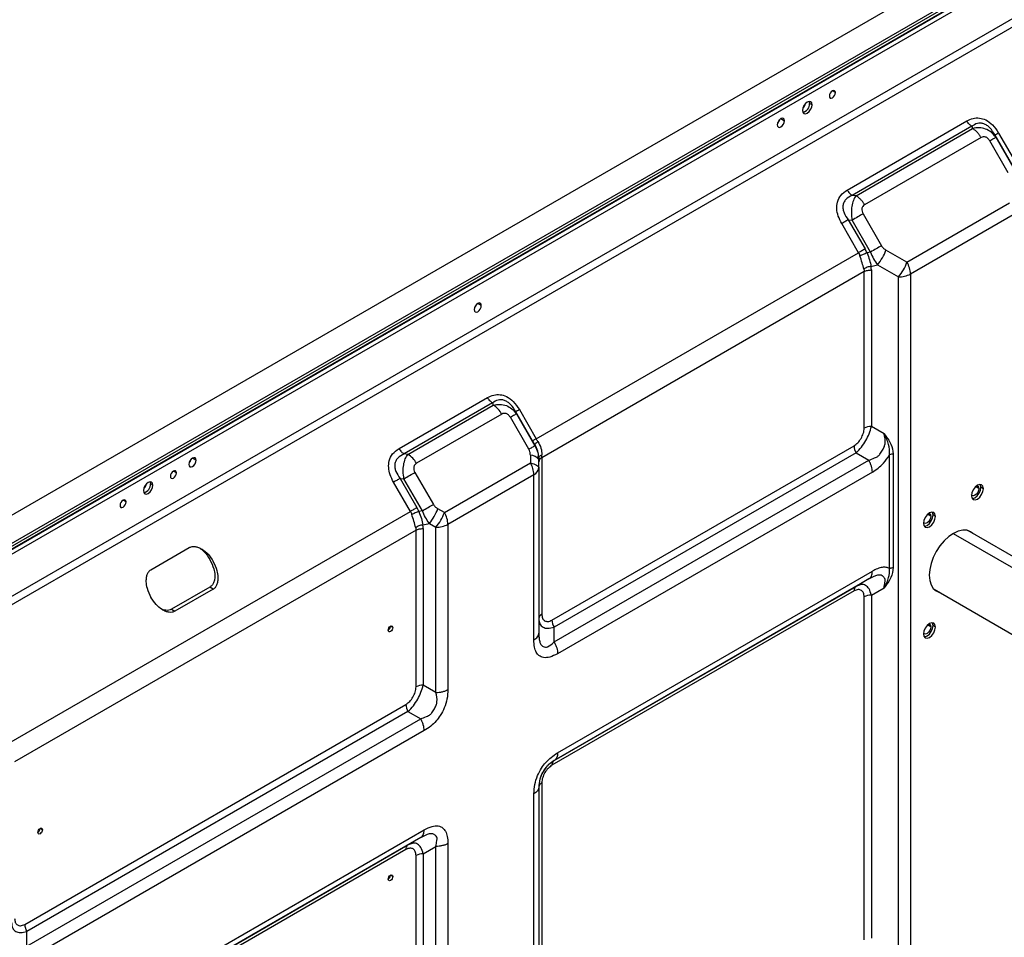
# Model space of a CAD drawing. Header units: millimetres. Extents: x 0 to 1118, y 0 to 864.
# Tile 267 of 309: x 947 to 983, y 731 to 765. Entities that reach past the tile are written whole.
import ezdxf

# ---------------------------------------------------------------- set-up
doc = ezdxf.new("R2010")
doc.units = ezdxf.units.MM

msp = doc.modelspace()

# ---------------------------------------------------------------- linework, layer by layer
at = {"color": 7, "linetype": 'Continuous', "lineweight": 25}
for p, q in [((1023.6879, 791.3918), (877.3642, 706.9209)), ((1025.5264, 791.004), (877.594, 705.6044)), ((1024.5895, 790.8713), (878.2658, 706.4005)), ((878.3011, 706.1956), (1024.6207, 790.6641)), ((878.3099, 706.3239), (1024.6337, 790.7948)), ((878.3099, 706.2218), (1024.6337, 790.6927)), ((878.9391, 704.8412), (1024.1813, 788.6878)), ((1024.259, 788.4264), (879.0167, 704.5798)), ((976.0438, 761.9841), (975.9554, 762.0351)), ((977.3393, 758.8413), (981.7524, 761.3889)), ((981.9399, 761.191), (977.5268, 758.6433)), ((981.9399, 761.191), (981.964, 761.1101)), ((977.6669, 758.6295), (981.964, 761.1101)), ((982.8175, 760.7863), (982.7935, 760.8673)), ((983.4153, 759.7902), (982.7935, 760.8673)), ((982.926, 760.9438), (983.5479, 759.8667)), ((982.2765, 760.7802), (977.9794, 758.2996)), ((983.2778, 759.4789), (982.5965, 760.6588)), ((982.8175, 760.7863), (983.4987, 759.6064)), ((977.6669, 758.6295), (977.5268, 758.6433)), ((979.5445, 756.1763), (983.3327, 758.3632)), ((977.9245, 757.9617), (978.6057, 756.7818)), ((983.4621, 757.9276), (979.674, 755.7407)), ((977.7598, 756.5253), (977.1379, 757.6024)), ((977.3803, 757.7423), (978.0022, 756.6652)), ((977.3803, 757.7423), (977.5205, 757.7284)), ((978.2017, 756.5485), (977.5205, 757.7284)), ((965.8702, 749.6616), (977.7598, 756.5253)), ((978.2017, 756.5485), (978.0719, 756.5175)), ((979.5445, 756.1763), (978.7705, 756.6233)), ((978.2184, 756.0247), (978.458, 756.082)), ((978.458, 756.082), (979.232, 755.6351)), ((977.9669, 755.8283), (966.0773, 748.9646)), ((977.9669, 750.0522), (977.9669, 755.8283)), ((978.232, 755.8917), (978.232, 750.1156)), ((979.674, 755.7407), (979.674, 730.7645)), ((979.232, 730.6588), (979.232, 755.6351)), ((960.8106, 749.2995), (964.0747, 751.1838)), ((964.2622, 750.9859), (960.9981, 749.1016)), ((961.1383, 749.0877), (964.2863, 750.905)), ((964.2622, 750.9859), (964.2863, 750.905)), ((965.1398, 750.5812), (965.1158, 750.6622)), ((965.7376, 749.5851), (965.1158, 750.6622)), ((965.2484, 750.7387), (965.8702, 749.6616)), ((964.5988, 750.5751), (961.4508, 748.7578)), ((965.6001, 749.2738), (964.9189, 750.4537)), ((965.1398, 750.5812), (965.8211, 749.4013)), ((978.7017, 749.8445), (978.232, 750.1156)), ((965.8211, 749.4452), (965.8211, 749.4013)), ((966.4523, 742.972), (977.5919, 749.4027)), ((961.1383, 749.0877), (960.9981, 749.1016)), ((965.655, 749.0518), (965.655, 748.7704)), ((965.9627, 748.8945), (965.9471, 749.022)), ((965.9675, 748.9524), (965.9592, 749.0076)), ((965.9675, 748.8714), (965.9626, 748.8973)), ((965.9675, 748.9524), (965.971, 748.9679)), ((965.9675, 748.8714), (965.9675, 748.9524)), ((965.9675, 748.59), (965.9675, 748.8714)), ((966.0773, 748.9646), (966.0773, 743.1885)), ((977.6695, 749.1413), (966.53, 742.7106)), ((966.53, 742.1683), (978.1392, 748.8702)), ((977.6695, 749.1413), (978.1392, 748.8702)), ((978.9057, 744.8757), (978.9057, 749.069)), ((979.0383, 749.1007), (979.0383, 744.9074)), ((962.4856, 746.9408), (965.655, 748.7704)), ((965.9675, 748.59), (965.9675, 742.4932)), ((960.8517, 748.2005), (961.4736, 747.1235)), ((960.8517, 748.2005), (960.9919, 748.1867)), ((961.6731, 747.0068), (960.9919, 748.1867)), ((961.3959, 748.4199), (962.0771, 747.24)), ((965.7844, 748.3348), (962.615, 746.5052)), ((965.7844, 742.238), (965.7844, 748.3348)), ((978.2686, 748.4346), (966.6594, 741.7327)), ((951.737, 747.952), (951.6486, 748.0031)), ((961.2311, 746.9835), (960.6093, 748.0606)), ((982.3635, 747.8203), (982.2752, 747.8714)), ((961.6731, 747.0068), (961.5433, 746.9757)), ((962.4856, 746.9408), (962.2419, 747.0815)), ((946.4248, 738.436), (961.2311, 746.9835)), ((980.5958, 746.7998), (980.5074, 746.8509)), ((961.4383, 746.2866), (946.6319, 737.739)), ((961.4383, 740.5105), (961.4383, 746.2866)), ((961.6897, 746.4829), (961.9294, 746.5402)), ((961.7034, 746.35), (961.7034, 740.5739)), ((961.9294, 746.5402), (962.1731, 746.3995)), ((962.1731, 740.3027), (962.1731, 746.3995)), ((962.615, 746.5052), (962.615, 740.4084)), ((985.2247, 744.295), (981.7952, 746.2748)), ((981.8839, 746.2236), (981.8441, 746.2574)), ((951.661, 744.8302), (953.0752, 745.6466)), ((978.1392, 744.4885), (966.53, 737.7867)), ((966.6594, 738.0728), (978.2686, 744.7747)), ((978.1392, 744.4885), (977.6695, 744.2173)), ((978.1392, 744.4885), (978.1617, 744.5072)), ((978.1647, 744.5058), (978.2901, 744.5643)), ((953.8341, 744.1878), (952.4198, 743.3714)), ((953.9591, 744.1156), (952.5448, 743.2992)), ((953.9591, 744.1156), (953.8341, 744.1878)), ((966.53, 737.7866), (977.6695, 744.2173)), ((977.717, 744.2336), (977.6695, 744.2173)), ((978.232, 743.8925), (978.7017, 744.1637)), ((980.5453, 744.1096), (983.9748, 742.1298)), ((977.5919, 744.0457), (966.4523, 737.615)), ((977.9669, 731.1728), (977.9669, 743.8291)), ((978.232, 743.8925), (978.232, 731.2362)), ((980.5848, 744.076), (980.634, 744.0585)), ((952.4198, 743.3714), (952.5448, 743.2992)), ((966.53, 742.1683), (966.53, 742.7106)), ((980.5958, 742.7171), (980.5074, 742.7682)), ((965.9626, 742.4643), (965.9675, 742.4932)), ((965.9773, 742.3245), (965.9652, 742.4624)), ((962.1731, 740.3027), (961.7034, 740.5739)), ((947.0069, 731.7464), (961.0632, 739.8609)), ((961.1409, 739.5996), (947.0846, 731.485)), ((961.1409, 739.5996), (961.6106, 739.3284)), ((947.0846, 730.9427), (961.6106, 739.3284)), ((961.74, 738.8928), (947.214, 730.5071)), ((966.53, 737.7866), (966.53, 737.7867)), ((966.0773, 736.9654), (966.0773, 724.3091)), ((965.7844, 723.3586), (965.7844, 736.5573)), ((965.9675, 736.8124), (965.9675, 723.6137)), ((947.214, 726.8472), (961.74, 735.2329)), ((961.636, 734.9641), (961.7607, 735.0222)), ((961.6106, 734.9467), (947.0846, 726.5611)), ((947.0846, 726.561), (961.1409, 734.6756)), ((961.6106, 734.9467), (961.1409, 734.6756)), ((961.1884, 734.6919), (961.1409, 734.6756)), ((961.6106, 734.9467), (961.6331, 734.9654)), ((962.615, 734.7276), (962.615, 721.5289)), ((961.0632, 734.5039), (947.0069, 726.3893)), ((961.7034, 734.3507), (962.1731, 734.6219)), ((961.7034, 734.3507), (961.7034, 721.6944)), ((962.1731, 721.4232), (962.1731, 734.6219)), ((961.4383, 721.631), (961.4383, 734.2873)), ((947.0846, 730.9427), (947.0846, 731.485))]:
    msp.add_line(p, q, dxfattribs=at)
at = {"color": 8, "linetype": 'Continuous', "lineweight": 25}
for p, q in [((976.9067, 762.4348), (976.7962, 762.4986)), ((975.7147, 761.7058), (975.8425, 761.7795)), ((974.8947, 761.4738), (975.0273, 761.3973)), ((963.8462, 754.5802), (963.7136, 754.6567)), ((953.1954, 748.947), (953.328, 748.8705)), ((952.5988, 748.4021), (952.4883, 748.4659)), ((951.408, 747.6738), (951.5357, 747.7475)), ((982.1956, 747.8254), (982.0739, 747.8957)), ((950.7426, 747.3306), (950.6321, 747.3944)), ((980.4278, 746.8049), (980.3062, 746.8752)), ((981.2499, 746.1669), (984.5556, 744.2586)), ((960.5802, 742.6959), (960.4962, 742.7444)), ((980.4278, 742.7222), (980.3062, 742.7925)), ((947.6579, 735.236), (947.5739, 735.2845)), ((960.5802, 733.5098), (960.4962, 733.5583))]:
    msp.add_line(p, q, dxfattribs=at)
at = {"color": 7, "linetype": 'Continuous', "lineweight": 25, "flags": 128}
for points in [[(976.9067, 762.4348), (976.8983, 762.4787), (976.8743, 762.5063), (976.8385, 762.5133), (976.7962, 762.4986), (976.7539, 762.4644), (976.7181, 762.4161), (976.6941, 762.3609), (976.6857, 762.3072)], [(976.6857, 762.3072), (976.6941, 762.2632), (976.7181, 762.2357), (976.7539, 762.2287), (976.7962, 762.2434), (976.8385, 762.2775), (976.8743, 762.3259), (976.8983, 762.3811), (976.9067, 762.4348)], [(976.0438, 761.9841), (976.0303, 762.0544), (975.992, 762.0985), (975.9346, 762.1097), (975.867, 762.0861), (975.7993, 762.0315), (975.742, 761.9542), (975.7037, 761.8658), (975.6902, 761.78)], [(975.6902, 761.78), (975.7037, 761.7096), (975.742, 761.6655), (975.7993, 761.6544), (975.867, 761.6779), (975.9346, 761.7325), (975.992, 761.8098), (976.0303, 761.8982), (976.0438, 761.9841)], [(975.9397, 762.11), (975.9419, 762.1054), (975.9554, 762.0351)], [(975.0273, 761.3973), (975.0172, 761.45), (974.9885, 761.4831), (974.9455, 761.4915), (974.8947, 761.4738), (974.844, 761.4329), (974.801, 761.3749), (974.7722, 761.3086), (974.7621, 761.2442)], [(974.7621, 761.2442), (974.7722, 761.1914), (974.801, 761.1583), (974.844, 761.15), (974.8947, 761.1676), (974.9455, 761.2086), (974.9885, 761.2666), (975.0172, 761.3328), (975.0273, 761.3973)], [(974.8376, 761.4259), (974.8117, 761.3686), (974.7751, 761.3176)], [(982.5965, 760.6588), (982.6383, 760.6829), (982.6767, 760.7051), (982.7114, 760.7251), (982.7419, 760.7427), (982.768, 760.7578), (982.7894, 760.7701), (982.806, 760.7797), (982.8175, 760.7863)], [(977.9245, 757.9617), (977.8797, 757.9358), (977.8323, 757.9085), (977.7828, 757.8799), (977.7316, 757.8503), (977.6793, 757.8201), (977.6263, 757.7895), (977.5732, 757.7589), (977.5205, 757.7284)], [(978.6057, 756.7818), (978.5609, 756.7559), (978.5135, 756.7285), (978.464, 756.7), (978.4128, 756.6704), (978.3605, 756.6402), (978.3075, 756.6096), (978.2544, 756.579), (978.2017, 756.5485)], [(963.8462, 754.5802), (963.8361, 754.633), (963.8073, 754.666), (963.7643, 754.6744), (963.7136, 754.6568), (963.6629, 754.6158), (963.6198, 754.5578), (963.5911, 754.4915), (963.581, 754.4271)], [(963.581, 754.4271), (963.5911, 754.3744), (963.6198, 754.3413), (963.6629, 754.3329), (963.7136, 754.3506), (963.7643, 754.3915), (963.8073, 754.4495), (963.8361, 754.5158), (963.8462, 754.5802)], [(963.6565, 754.6088), (963.6306, 754.5516), (963.5939, 754.5005)], [(965.1398, 750.5812), (965.1283, 750.5746), (965.1117, 750.565), (965.0903, 750.5527), (965.0642, 750.5376), (965.0337, 750.52), (964.9991, 750.5), (964.9607, 750.4778), (964.9189, 750.4537)], [(965.8211, 749.4013), (965.8095, 749.3947), (965.7929, 749.3851), (965.7715, 749.3727), (965.7454, 749.3577), (965.7149, 749.3401), (965.6803, 749.3201), (965.6419, 749.2979), (965.6001, 749.2738)], [(953.328, 748.8705), (953.3179, 748.9233), (953.2891, 748.9563), (953.2461, 748.9647), (953.1954, 748.9471), (953.1446, 748.9061), (953.1016, 748.8481), (953.0729, 748.7818), (953.0628, 748.7174)], [(953.0628, 748.7174), (953.0729, 748.6647), (953.1016, 748.6316), (953.1446, 748.6232), (953.1954, 748.6409), (953.2461, 748.6818), (953.2891, 748.7398), (953.3179, 748.8061), (953.328, 748.8705)], [(953.1383, 748.8991), (953.1124, 748.8419), (953.0757, 748.7908)], [(952.5988, 748.4021), (952.5904, 748.4461), (952.5664, 748.4736), (952.5306, 748.4806), (952.4883, 748.4659), (952.446, 748.4318), (952.4102, 748.3834), (952.3862, 748.3282), (952.3778, 748.2745)], [(965.655, 748.7704), (965.723, 748.7553), (965.7844, 748.7373), (965.8383, 748.7168), (965.8838, 748.6942), (965.9199, 748.6697), (965.9462, 748.6439), (965.9622, 748.6172), (965.9675, 748.59)], [(952.3778, 748.2745), (952.3862, 748.2306), (952.4102, 748.203), (952.446, 748.196), (952.4883, 748.2107), (952.5306, 748.2449), (952.5664, 748.2932), (952.5904, 748.3484), (952.5988, 748.4021)], [(960.9919, 748.1867), (961.0446, 748.2171), (961.0977, 748.2478), (961.1507, 748.2784), (961.203, 748.3086), (961.2541, 748.3381), (961.3037, 748.3667), (961.3511, 748.394), (961.3959, 748.4199)], [(951.737, 747.952), (951.7235, 748.0224), (951.6852, 748.0665), (951.6279, 748.0776), (951.5602, 748.0541), (951.4926, 747.9995), (951.4352, 747.9222), (951.3969, 747.8338), (951.3834, 747.7479)], [(951.3834, 747.7479), (951.3969, 747.6776), (951.4352, 747.6335), (951.4926, 747.6223), (951.5602, 747.6459), (951.6279, 747.7004), (951.6852, 747.7778), (951.7235, 747.8662), (951.737, 747.952)], [(951.6329, 748.078), (951.6351, 748.0734), (951.6486, 748.0031)], [(982.3635, 747.8203), (982.3467, 747.9083), (982.2988, 747.9634), (982.2271, 747.9773), (982.1426, 747.9479), (982.058, 747.8797), (981.9863, 747.783), (981.9384, 747.6726), (981.9216, 747.5652)], [(981.9216, 747.5652), (981.9384, 747.4773), (981.9863, 747.4221), (982.058, 747.4082), (982.1426, 747.4376), (982.2271, 747.5058), (982.2988, 747.6025), (982.3467, 747.713), (982.3635, 747.8203)], [(982.1956, 747.8254), (982.1848, 747.7567), (982.1542, 747.6861), (982.1083, 747.6242), (982.0542, 747.5805), (982.0001, 747.5617), (981.9542, 747.5706), (981.9241, 747.6047)], [(981.9485, 747.4587), (981.9696, 747.4592), (982.0542, 747.4886), (982.1387, 747.5569), (982.2104, 747.6536), (982.2583, 747.764), (982.2752, 747.8714)], [(982.1096, 747.926), (982.1542, 747.917), (982.1848, 747.8817), (982.1956, 747.8254)], [(982.2752, 747.8714), (982.2583, 747.9593), (982.2482, 747.9779)], [(950.7426, 747.3306), (950.7342, 747.3745), (950.7102, 747.4021), (950.6744, 747.4091), (950.6321, 747.3944), (950.5898, 747.3602), (950.554, 747.3119), (950.53, 747.2567), (950.5216, 747.203)], [(950.5216, 747.203), (950.53, 747.159), (950.554, 747.1315), (950.5898, 747.1245), (950.6321, 747.1392), (950.6744, 747.1733), (950.7102, 747.2217), (950.7342, 747.2769), (950.7426, 747.3306)], [(961.6731, 747.0068), (961.7258, 747.0372), (961.7789, 747.0679), (961.8319, 747.0984), (961.8842, 747.1286), (961.9354, 747.1582), (961.9849, 747.1868), (962.0323, 747.2141), (962.0771, 747.24)], [(980.5958, 746.7998), (980.579, 746.8878), (980.5311, 746.9429), (980.4594, 746.9568), (980.3748, 746.9274), (980.2902, 746.8592), (980.2186, 746.7625), (980.1707, 746.6521), (980.1538, 746.5447)], [(980.1538, 746.5447), (980.1707, 746.4568), (980.2186, 746.4016), (980.2902, 746.3877), (980.3748, 746.4171), (980.4594, 746.4853), (980.5311, 746.582), (980.579, 746.6925), (980.5958, 746.7998)], [(980.4278, 746.8049), (980.4171, 746.7362), (980.3864, 746.6655), (980.3405, 746.6037), (980.2864, 746.56), (980.2323, 746.5412), (980.1864, 746.5501), (980.1563, 746.5842)], [(980.1807, 746.4382), (980.2019, 746.4387), (980.2864, 746.4681), (980.371, 746.5364), (980.4427, 746.6331), (980.4906, 746.7435), (980.5074, 746.8509)], [(980.3418, 746.9055), (980.3864, 746.8965), (980.4171, 746.8612), (980.4278, 746.8049)], [(980.5074, 746.8509), (980.4906, 746.9388), (980.4805, 746.9574)], [(981.9723, 746.1726), (981.8899, 746.2345), (981.7547, 746.2846), (981.6003, 746.2908), (981.4328, 746.2528), (981.2587, 746.1721), (981.0845, 746.0517), (980.9171, 745.8964), (980.7627, 745.712), (980.6274, 745.5057), (980.5164, 745.2854), (980.4339, 745.0595), (980.3831, 744.8368), (980.366, 744.6258)], [(980.366, 744.6258), (980.3831, 744.4346), (980.4339, 744.2705), (980.5164, 744.1399), (980.6274, 744.0478), (980.7224, 744.0075)], [(960.4123, 742.599), (960.4187, 742.6398), (960.4369, 742.6817), (960.4641, 742.7185), (960.4963, 742.7444), (960.5284, 742.7556), (960.5556, 742.7503), (960.5738, 742.7293), (960.5802, 742.6959)], [(960.5802, 742.6959), (960.5738, 742.6551), (960.5556, 742.6131), (960.5284, 742.5764), (960.4963, 742.5505), (960.4641, 742.5393), (960.4369, 742.5446), (960.4187, 742.5655), (960.4123, 742.599)], [(980.5958, 742.7171), (980.579, 742.8051), (980.5311, 742.8602), (980.4594, 742.8741), (980.3748, 742.8447), (980.2902, 742.7765), (980.2186, 742.6798), (980.1707, 742.5694), (980.1538, 742.462)], [(980.1538, 742.462), (980.1707, 742.3741), (980.2186, 742.3189), (980.2902, 742.305), (980.3748, 742.3344), (980.4594, 742.4026), (980.5311, 742.4993), (980.579, 742.6098), (980.5958, 742.7171)], [(980.4278, 742.7222), (980.4171, 742.6535), (980.3864, 742.5828), (980.3405, 742.521), (980.2864, 742.4773), (980.2323, 742.4585), (980.1864, 742.4674), (980.1563, 742.5015)], [(980.1807, 742.3555), (980.2019, 742.356), (980.2864, 742.3854), (980.371, 742.4537), (980.4427, 742.5504), (980.4906, 742.6608), (980.5074, 742.7682)], [(980.3418, 742.8228), (980.3864, 742.8138), (980.4171, 742.7785), (980.4278, 742.7222)], [(980.5074, 742.7682), (980.4906, 742.8561), (980.4805, 742.8747)], [(947.4899, 735.139), (947.4963, 735.1798), (947.5145, 735.2218), (947.5418, 735.2585), (947.5739, 735.2845), (947.606, 735.2956), (947.6333, 735.2903), (947.6515, 735.2694), (947.6579, 735.236)], [(947.6579, 735.236), (947.6515, 735.1952), (947.6333, 735.1532), (947.606, 735.1165), (947.5739, 735.0905), (947.5418, 735.0794), (947.5145, 735.0847), (947.4963, 735.1056), (947.4899, 735.139)], [(960.4123, 733.4129), (960.4187, 733.4537), (960.4369, 733.4956), (960.4641, 733.5324), (960.4963, 733.5583), (960.5284, 733.5695), (960.5556, 733.5642), (960.5738, 733.5432), (960.5802, 733.5098)], [(960.5802, 733.5098), (960.5738, 733.469), (960.5556, 733.4271), (960.5284, 733.3903), (960.4963, 733.3644), (960.4641, 733.3532), (960.4369, 733.3585), (960.4187, 733.3795), (960.4123, 733.4129)]]:
    msp.add_lwpolyline(points, dxfattribs=at)
at = {"color": 7, "linetype": 'Continuous', "lineweight": 25}
for centre, radius, start, end in [((975.5546, 762.0623), 0.2471, 307.02151, 352.98386), ((975.6325, 762.0198), 0.3233, 283.1242, 2.70838), ((977.1275, 757.211), 1.7449, 319.68312, 340.31688), ((977.9016, 756.764), 1.7449, 319.68312, 340.31688), ((978.7727, 755.71), 0.9018, 1.9565, 31.14373), ((979.25, 756.5367), 0.9018, 268.8559, 298.04024), ((963.8091, 750.14), 0.9016, 28.85561, 58.04533), ((978.2212, 749.5746), 0.5411, 88.85596, 118.03971), ((978.1326, 749.4212), 0.5411, 181.958, 211.14356), ((960.6611, 748.3227), 0.9016, 28.85561, 58.04533), ((979.0329, 748.8302), 0.2705, 88.85594, 118.04024), ((964.8832, 748.3041), 0.9018, 1.9565, 31.14373), ((965.6547, 748.6212), 0.3143, 294.37466, 354.3052), ((951.2478, 748.0303), 0.2471, 307.02163, 352.98375), ((951.3257, 747.9878), 0.3233, 283.1242, 2.70838), ((960.5989, 747.6692), 1.7449, 319.68312, 340.31688), ((960.8426, 747.5285), 1.7449, 319.68312, 340.31688), ((961.7138, 746.4744), 0.9018, 1.9565, 31.14373), ((962.1911, 747.3011), 0.9018, 268.8559, 298.04024), ((977.7796, 744.0641), 0.1886, 125.69748, 185.61816), ((978.2212, 743.3515), 0.5411, 88.85607, 118.03873), ((966.1552, 743.0168), 0.1886, 114.3759, 174.30552), ((960.3073, 742.7565), 0.185, 304.61534, 355.39004), ((966.9931, 742.9905), 0.5411, 181.958, 211.14356), ((961.6926, 740.0329), 0.5411, 88.85596, 118.0397), ((961.604, 739.8794), 0.5411, 181.95801, 211.14356), ((966.6401, 737.6334), 0.1886, 125.69748, 185.61815), ((966.1552, 736.7936), 0.1886, 114.37689, 174.30577), ((947.385, 735.2966), 0.185, 304.61534, 355.39004), ((961.251, 734.5224), 0.1886, 125.69748, 185.61816), ((961.6926, 733.8097), 0.5411, 88.85607, 118.03872), ((960.3073, 733.5704), 0.185, 304.61534, 355.39004), ((947.5476, 731.7649), 0.5411, 181.958, 211.14356)]:
    msp.add_arc(centre, radius, start, end, dxfattribs=at)
at = {"color": 8, "linetype": 'Continuous', "lineweight": 25}
msp.add_arc((965.6504, 748.6591), 0.3927, 37.33805, 89.32589, dxfattribs=at)
at = {"color": 7, "linetype": 'Continuous', "lineweight": 25}
for points, knots in [([(981.7524, 761.3889), (981.8275, 761.4253), (981.9714, 761.4949), (982.2156, 761.5093), (982.4696, 761.4345), (982.7275, 761.2452), (982.8568, 761.0489), (982.926, 760.9438)], [0, 0, 0, 0, 0.196608, 0.3767862, 0.5486858, 0.7583156, 1, 1, 1, 1]), ([(981.9399, 761.191), (981.9048, 761.2154), (981.8346, 761.2643), (981.7798, 761.3474), (981.7524, 761.3889)], [0, 0, 0, 0, 0.5000001, 1, 1, 1, 1]), ([(982.7935, 760.8673), (982.7364, 760.9605), (982.6534, 761.0961), (982.4969, 761.2279), (982.377, 761.2885), (982.256, 761.3116), (982.0981, 761.296), (982.0038, 761.2334), (981.9399, 761.191)], [0, 0, 0, 0, 0.271941, 0.3955658, 0.5128555, 0.6266685, 0.7469509, 1, 1, 1, 1]), ([(982.8175, 760.7863), (982.7651, 760.8526), (982.6615, 760.9837), (982.4457, 761.102), (982.2066, 761.154), (982.045, 761.1248), (981.964, 761.1101)], [0, 0, 0, 0, 0.2550295, 0.5042047, 0.7512839, 1, 1, 1, 1]), ([(982.5965, 760.6588), (982.5742, 760.6899), (982.542, 760.7348), (982.4857, 760.776), (982.4298, 760.8018), (982.3543, 760.8126), (982.3029, 760.7912), (982.2765, 760.7802)], [0, 0, 0, 0, 0.27317948, 0.39440721, 0.51543369, 0.75057867, 1, 1, 1, 1]), ([(982.926, 760.9438), (982.9017, 760.9297), (982.8711, 760.9121), (982.8469, 760.8981), (982.841, 760.8947), (982.8395, 760.8938), (982.839, 760.8936), (982.8163, 760.8805), (982.8049, 760.8739), (982.7935, 760.8673)], [0, 0, 0, 0, 0.3706715, 0.4660078, 0.4910286, 0.4978747, 0.4998816, 0.5009445, 1, 1, 1, 1]), ([(977.1379, 757.6024), (977.0912, 757.6931), (977.0018, 757.867), (976.9454, 758.1436), (976.9692, 758.4156), (977.0975, 758.6717), (977.255, 758.7821), (977.3393, 758.8413)], [0, 0, 0, 0, 0.19661282, 0.37678917, 0.5486865, 0.75831803, 1, 1, 1, 1]), ([(977.5268, 758.6433), (977.4415, 758.5995), (977.3174, 758.5356), (977.2144, 758.387), (977.1782, 758.2637), (977.1811, 758.1309), (977.2333, 757.9471), (977.3209, 757.8251), (977.3803, 757.7423)], [0, 0, 0, 0, 0.27189313, 0.39551156, 0.51279407, 0.62661631, 0.74690814, 1, 1, 1, 1]), ([(977.3393, 758.8413), (977.3667, 758.7997), (977.4214, 758.7167), (977.4917, 758.6678), (977.5268, 758.6433)], [0, 0, 0, 0, 0.4999999, 1, 1, 1, 1]), ([(977.6669, 758.6295), (977.6319, 758.576), (977.5626, 758.4704), (977.5057, 758.2439), (977.4857, 757.9902), (977.5089, 757.8159), (977.5205, 757.7284)], [0, 0, 0, 0, 0.2551554, 0.5042689, 0.7512544, 1, 1, 1, 1]), ([(977.9794, 758.2996), (977.9548, 758.28), (977.9193, 758.2518), (977.8914, 758.196), (977.8775, 758.1378), (977.881, 758.0549), (977.9097, 757.9934), (977.9245, 757.9617)], [0, 0, 0, 0, 0.2729598, 0.3941654, 0.5151893, 0.7504114, 1, 1, 1, 1]), ([(977.3803, 757.7423), (977.3372, 757.7174), (977.2509, 757.6676), (977.1756, 757.6241), (977.1379, 757.6024)], [0, 0, 0, 0, 0.50000009, 1, 1, 1, 1]), ([(978.0022, 756.6652), (977.959, 756.6403), (977.8728, 756.5905), (977.7974, 756.547), (977.7598, 756.5253)], [0, 0, 0, 0, 0.5001553, 1, 1, 1, 1]), ([(977.7598, 756.5253), (977.7703, 756.5057), (977.7892, 756.4707), (977.8027, 756.4332), (977.8086, 756.4167)], [0, 0, 0, 0, 0.5593268, 1, 1, 1, 1]), ([(978.0719, 756.5175), (978.0491, 756.509), (978.0029, 756.4919), (977.9335, 756.4655), (977.8669, 756.4398), (977.8279, 756.4244), (977.8086, 756.4167)], [0, 0, 0, 0, 0.2469193, 0.4991754, 0.7518561, 1, 1, 1, 1]), ([(978.0719, 756.5175), (978.0605, 756.5458), (978.0402, 756.5965), (978.0138, 756.6442), (978.0022, 756.6652)], [0, 0, 0, 0, 0.55997004, 1, 1, 1, 1]), ([(978.0719, 756.5175), (978.1055, 756.4315), (978.1728, 756.2595), (978.2032, 756.1029), (978.2184, 756.0247)], [0, 0, 0, 0, 0.5000112, 1, 1, 1, 1]), ([(978.2017, 756.5485), (978.2368, 756.463), (978.3082, 756.2894), (978.4076, 756.1518), (978.458, 756.082)], [0, 0, 0, 0, 0.492727, 1, 1, 1, 1]), ([(978.6057, 756.7818), (978.6304, 756.7475), (978.6768, 756.6829), (978.7406, 756.6423), (978.7705, 756.6233)], [0, 0, 0, 0, 0.5314803, 1, 1, 1, 1]), ([(977.9551, 755.9239), (977.9349, 756.0003), (977.8946, 756.153), (977.8373, 756.3288), (977.8086, 756.4167)], [0, 0, 0, 0, 0.4999911, 1, 1, 1, 1]), ([(978.2184, 756.0247), (978.1942, 756.0205), (978.1453, 756.0122), (978.0748, 755.9893), (978.0093, 755.9602), (977.973, 755.9359), (977.9551, 755.9239)], [0, 0, 0, 0, 0.2475311, 0.5, 0.7524689, 1, 1, 1, 1]), ([(977.9551, 755.9239), (977.9588, 755.9063), (977.9656, 755.8749), (977.9665, 755.8426), (977.9669, 755.8283)], [0, 0, 0, 0, 0.5604964, 1, 1, 1, 1]), ([(977.9669, 755.8283), (978.0056, 755.8465), (978.0831, 755.8829), (978.1824, 755.8888), (978.232, 755.8917)], [0, 0, 0, 0, 0.4998451, 1, 1, 1, 1]), ([(978.232, 755.8917), (978.2313, 755.9167), (978.23, 755.9612), (978.2219, 756.0053), (978.2184, 756.0247)], [0, 0, 0, 0, 0.559971, 1, 1, 1, 1]), ([(964.0747, 751.1838), (964.1498, 751.2202), (964.2937, 751.2898), (964.5379, 751.3042), (964.7919, 751.2294), (965.0498, 751.0401), (965.1791, 750.8438), (965.2484, 750.7387)], [0, 0, 0, 0, 0.1966079, 0.3767862, 0.5486858, 0.7583156, 1, 1, 1, 1]), ([(964.2622, 750.9859), (964.2271, 751.0103), (964.1569, 751.0592), (964.1021, 751.1423), (964.0747, 751.1838)], [0, 0, 0, 0, 0.5000001, 1, 1, 1, 1]), ([(965.1158, 750.6622), (965.0587, 750.7554), (964.9757, 750.891), (964.8193, 751.0228), (964.6994, 751.0834), (964.5783, 751.1065), (964.4204, 751.0909), (964.3262, 751.0283), (964.2622, 750.9859)], [0, 0, 0, 0, 0.271941, 0.3955658, 0.5128555, 0.6266685, 0.7469509, 1, 1, 1, 1]), ([(964.2863, 750.905), (964.3702, 750.9198), (964.5342, 750.9487), (964.7728, 750.8952), (964.9856, 750.7765), (965.0878, 750.6472), (965.1398, 750.5812)], [0, 0, 0, 0, 0.2571258, 0.50233, 0.7463361, 1, 1, 1, 1]), ([(965.2484, 750.7387), (965.2158, 750.7199), (965.1507, 750.6823), (965.1274, 750.6689), (965.1158, 750.6622)], [0, 0, 0, 0, 0.4999999, 1, 1, 1, 1]), ([(964.9189, 750.4537), (964.8966, 750.4848), (964.8643, 750.5297), (964.8081, 750.5708), (964.7522, 750.5967), (964.6767, 750.6075), (964.6253, 750.5861), (964.5988, 750.5751)], [0, 0, 0, 0, 0.2730141, 0.394226, 0.5152505, 0.7504534, 1, 1, 1, 1]), ([(977.5919, 749.4027), (977.6402, 749.4369), (977.7359, 749.5045), (977.859, 749.6718), (977.9299, 749.8295), (977.9623, 749.9591), (977.9653, 750.0211), (977.9669, 750.0522)], [0, 0, 0, 0, 0.24594226, 0.48659193, 0.73382803, 0.86608145, 1, 1, 1, 1]), ([(977.6695, 749.1413), (977.7368, 749.2086), (977.8637, 749.3355), (978.0334, 749.5901), (978.1639, 749.8601), (978.2086, 750.0279), (978.232, 750.1156)], [0, 0, 0, 0, 0.2688158, 0.5076806, 0.7425047, 1, 1, 1, 1]), ([(965.8702, 749.6616), (965.8377, 749.6428), (965.7726, 749.6052), (965.7493, 749.5918), (965.7376, 749.5851)], [0, 0, 0, 0, 0.4998447, 1, 1, 1, 1]), ([(965.7376, 749.5851), (965.753, 749.5587), (965.7805, 749.5115), (965.8087, 749.4655), (965.8211, 749.4452)], [0, 0, 0, 0, 0.5599722, 1, 1, 1, 1]), ([(965.8211, 749.4452), (965.8237, 749.4515), (965.8292, 749.4641), (965.853, 749.4916), (965.8869, 749.5239), (965.9176, 749.5487), (965.9328, 749.561)], [0, 0, 0, 0, 0.2475311, 0.5000001, 0.752469, 1, 1, 1, 1]), ([(965.9328, 749.561), (965.9207, 749.5794), (965.8992, 749.6122), (965.8791, 749.6465), (965.8702, 749.6616)], [0, 0, 0, 0, 0.5605139, 1, 1, 1, 1]), ([(965.9328, 749.561), (965.9773, 749.4822), (966.0664, 749.3247), (966.0749, 749.1537), (966.0792, 749.0682)], [0, 0, 0, 0, 0.4999912, 1, 1, 1, 1]), ([(978.1392, 748.8702), (978.2081, 748.8966), (978.3012, 748.9324), (978.4119, 748.9838), (978.4848, 749.0188), (978.5578, 749.109), (978.6425, 749.2325), (978.7145, 749.3706), (978.7631, 749.5854), (978.7281, 749.7332), (978.7017, 749.8445)], [0, 0, 0, 0, 0.1900924, 0.2566582, 0.2938415, 0.3799985, 0.5091165, 0.6195945, 0.7136059, 1, 1, 1, 1]), ([(978.7017, 749.8445), (978.7988, 749.7216), (978.979, 749.4935), (979.0195, 749.2248), (979.0383, 749.1007)], [0, 0, 0, 0, 0.5384759, 1, 1, 1, 1]), ([(978.9057, 749.069), (978.9021, 749.2003), (978.8947, 749.4757), (978.768, 749.7177), (978.7017, 749.8445)], [0, 0, 0, 0, 0.4765873, 1, 1, 1, 1]), ([(960.6093, 748.0606), (960.5626, 748.1513), (960.4732, 748.3252), (960.4168, 748.6019), (960.4406, 748.8738), (960.5689, 749.1299), (960.7263, 749.2403), (960.8106, 749.2995)], [0, 0, 0, 0, 0.19661281, 0.37678915, 0.54868647, 0.758318, 1, 1, 1, 1]), ([(960.8106, 749.2995), (960.838, 749.258), (960.8928, 749.1749), (960.963, 749.126), (960.9981, 749.1016)], [0, 0, 0, 0, 0.4999999, 1, 1, 1, 1]), ([(965.655, 749.0518), (965.6525, 749.0965), (965.6483, 749.1725), (965.6142, 749.2442), (965.6001, 749.2738)], [0, 0, 0, 0, 0.5869743, 1, 1, 1, 1]), ([(965.8211, 749.4013), (965.863, 749.3204), (965.9487, 749.1551), (965.9611, 748.9672), (965.9675, 748.8714)], [0, 0, 0, 0, 0.4897815, 1, 1, 1, 1]), ([(960.9981, 749.1016), (960.9129, 749.0577), (960.7888, 748.9939), (960.6858, 748.8452), (960.6496, 748.722), (960.6525, 748.5891), (960.7046, 748.4053), (960.7923, 748.2833), (960.8517, 748.2005)], [0, 0, 0, 0, 0.2718932, 0.3955116, 0.5127941, 0.6266164, 0.7469082, 1, 1, 1, 1]), ([(960.9919, 748.1867), (960.9802, 748.2771), (960.9575, 748.4538), (960.9772, 748.7073), (961.0351, 748.9304), (961.1035, 749.0346), (961.1383, 749.0877)], [0, 0, 0, 0, 0.2569831, 0.5021386, 0.7461921, 1, 1, 1, 1]), ([(966.0773, 748.9646), (966.0762, 748.964), (966.0662, 748.9582), (966.034, 748.9369), (965.9824, 748.8885), (965.973, 748.8399), (965.9675, 748.8116)], [0, 0, 0, 0, 0.0164047, 0.1450267, 0.5008483, 1, 1, 1, 1]), ([(966.0773, 748.9646), (966.0774, 748.9832), (966.0776, 749.0163), (966.0787, 749.0523), (966.0792, 749.0682)], [0, 0, 0, 0, 0.55935357, 1, 1, 1, 1]), ([(978.2686, 748.4346), (978.3418, 748.4811), (978.4803, 748.5691), (978.7063, 748.7743), (978.832, 748.9602), (978.9057, 749.069)], [0, 0, 0, 0, 0.3167671, 0.5997068, 1, 1, 1, 1]), ([(961.4508, 748.7578), (961.4262, 748.7383), (961.3906, 748.71), (961.3628, 748.6542), (961.3489, 748.596), (961.3524, 748.5131), (961.3811, 748.4516), (961.3959, 748.4199)], [0, 0, 0, 0, 0.2730537, 0.3942695, 0.5152945, 0.7504835, 1, 1, 1, 1]), ([(960.8517, 748.2005), (960.8086, 748.1756), (960.7223, 748.1258), (960.647, 748.0823), (960.6093, 748.0606)], [0, 0, 0, 0, 0.5000001, 1, 1, 1, 1]), ([(961.4736, 747.1235), (961.4304, 747.0985), (961.3441, 747.0487), (961.2688, 747.0052), (961.2311, 746.9835)], [0, 0, 0, 0, 0.5001553, 1, 1, 1, 1]), ([(961.5433, 746.9757), (961.5319, 747.0041), (961.5116, 747.0547), (961.4852, 747.1024), (961.4736, 747.1235)], [0, 0, 0, 0, 0.55997, 1, 1, 1, 1]), ([(961.9294, 746.5402), (961.8786, 746.6105), (961.7793, 746.7482), (961.708, 746.9218), (961.6731, 747.0068)], [0, 0, 0, 0, 0.5103837, 1, 1, 1, 1]), ([(962.0771, 747.24), (962.1018, 747.2057), (962.1482, 747.1411), (962.212, 747.1005), (962.2419, 747.0815)], [0, 0, 0, 0, 0.53192601, 1, 1, 1, 1]), ([(961.2311, 746.9835), (961.2417, 746.9639), (961.2606, 746.9289), (961.2741, 746.8915), (961.28, 746.875)], [0, 0, 0, 0, 0.559332, 1, 1, 1, 1]), ([(961.5433, 746.9757), (961.5205, 746.9672), (961.4743, 746.9501), (961.4049, 746.9237), (961.3383, 746.898), (961.2993, 746.8826), (961.28, 746.875)], [0, 0, 0, 0, 0.2469193, 0.4991754, 0.7518561, 1, 1, 1, 1]), ([(961.4264, 746.3822), (961.4063, 746.4585), (961.366, 746.6112), (961.3086, 746.7871), (961.28, 746.875)], [0, 0, 0, 0, 0.5000093, 1, 1, 1, 1]), ([(961.5433, 746.9757), (961.5769, 746.8897), (961.6442, 746.7177), (961.6745, 746.5612), (961.6897, 746.4829)], [0, 0, 0, 0, 0.4999889, 1, 1, 1, 1]), ([(961.6897, 746.4829), (961.6655, 746.4788), (961.6167, 746.4704), (961.5462, 746.4475), (961.4807, 746.4184), (961.4444, 746.3942), (961.4264, 746.3822)], [0, 0, 0, 0, 0.2475311, 0.5, 0.7524689, 1, 1, 1, 1]), ([(961.4264, 746.3822), (961.4302, 746.3646), (961.437, 746.3332), (961.4379, 746.3008), (961.4383, 746.2866)], [0, 0, 0, 0, 0.5604968, 1, 1, 1, 1]), ([(961.4383, 746.2866), (961.477, 746.3047), (961.5544, 746.3411), (961.6537, 746.347), (961.7034, 746.35)], [0, 0, 0, 0, 0.4998451, 1, 1, 1, 1]), ([(961.7034, 746.35), (961.7027, 746.3749), (961.7014, 746.4195), (961.6933, 746.4635), (961.6897, 746.4829)], [0, 0, 0, 0, 0.55997145, 1, 1, 1, 1]), ([(953.0752, 745.6466), (953.1082, 745.6617), (953.1742, 745.6919), (953.2927, 745.6915), (953.4198, 745.6555), (953.5869, 745.5681), (953.787, 745.4029), (953.9, 745.2278), (953.9591, 745.1362)], [0, 0, 0, 0, 0.1108525, 0.2221164, 0.3424231, 0.4786963, 0.7275458, 1, 1, 1, 1]), ([(953.4507, 745.6338), (953.5058, 745.5929), (953.6579, 745.4801), (953.7655, 745.3142), (953.8341, 745.2084)], [0, 0, 0, 0, 0.3619474, 1, 1, 1, 1]), ([(953.8341, 745.2084), (953.8885, 745.0957), (953.9792, 744.9082), (954.0225, 744.6545), (954.013, 744.4786), (953.9764, 744.3502), (953.9182, 744.2491), (953.8614, 744.2077), (953.8341, 744.1878)], [0, 0, 0, 0, 0.313307, 0.5215536, 0.6599195, 0.7839591, 0.8961917, 1, 1, 1, 1]), ([(951.661, 744.8302), (951.6337, 744.8102), (951.5769, 744.7688), (951.5186, 744.6677), (951.482, 744.5394), (951.4725, 744.3635), (951.5158, 744.1098), (951.6065, 743.9222), (951.661, 743.8096)], [0, 0, 0, 0, 0.1037979, 0.2160273, 0.3400703, 0.4784454, 0.6866634, 1, 1, 1, 1]), ([(953.9591, 744.1156), (953.9864, 744.1355), (954.0432, 744.177), (954.1014, 744.2781), (954.138, 744.4064), (954.1475, 744.5823), (954.1042, 744.836), (954.0135, 745.0236), (953.9591, 745.1362)], [0, 0, 0, 0, 0.10379793, 0.21602731, 0.34007034, 0.47844543, 0.68666337, 1, 1, 1, 1]), ([(978.9057, 744.8757), (978.8655, 744.8927), (978.7836, 744.9273), (978.6307, 744.921), (978.4572, 744.8745), (978.3334, 744.809), (978.2686, 744.7747)], [0, 0, 0, 0, 0.2287446, 0.4660498, 0.7206762, 1, 1, 1, 1]), ([(979.0383, 744.9074), (979.0198, 744.7832), (978.98, 744.5142), (978.7991, 744.2863), (978.7017, 744.1637)], [0, 0, 0, 0, 0.461929, 1, 1, 1, 1]), ([(978.7017, 744.1637), (978.769, 744.2882), (978.8955, 744.5223), (978.9024, 744.763), (978.9057, 744.8757)], [0, 0, 0, 0, 0.5320005, 1, 1, 1, 1]), ([(978.7017, 744.1637), (978.7133, 744.2333), (978.7288, 744.3273), (978.7397, 744.4235), (978.7458, 744.4842), (978.7041, 744.5501), (978.6396, 744.6091), (978.5559, 744.6383), (978.3943, 744.6227), (978.2488, 744.5462), (978.1392, 744.4885)], [0, 0, 0, 0, 0.1900884, 0.2566525, 0.2938455, 0.3800217, 0.5091531, 0.6196143, 0.7136334, 1, 1, 1, 1]), ([(977.9669, 743.8291), (977.9614, 743.8818), (977.9507, 743.986), (977.8674, 744.08), (977.7664, 744.1037), (977.6703, 744.0856), (977.6181, 744.059), (977.5919, 744.0457)], [0, 0, 0, 0, 0.2458847, 0.4863205, 0.7334883, 0.865798, 1, 1, 1, 1]), ([(952.5448, 743.2992), (952.5119, 743.2841), (952.4458, 743.2539), (952.3273, 743.2543), (952.2003, 743.2902), (952.0331, 743.3777), (951.833, 743.5429), (951.72, 743.718), (951.661, 743.8096)], [0, 0, 0, 0, 0.1108525, 0.2221164, 0.3424231, 0.4786963, 0.7275458, 1, 1, 1, 1]), ([(952.4198, 743.3714), (952.3888, 743.3575), (952.3241, 743.3287), (952.2069, 743.3297), (952.111, 743.349), (952.0577, 743.3775), (952.045, 743.3842)], [0, 0, 0, 0, 0.27405221, 0.57036554, 0.89786982, 1, 1, 1, 1]), ([(965.9675, 743.0355), (965.975, 742.9622), (965.9893, 742.8238), (966.1122, 742.6988), (966.2948, 742.6536), (966.4493, 742.691), (966.53, 742.7106)], [0, 0, 0, 0, 0.2688662, 0.5076597, 0.7425655, 1, 1, 1, 1]), ([(966.0773, 743.1885), (966.0828, 743.1359), (966.0935, 743.0317), (966.1767, 742.9377), (966.2777, 742.914), (966.3739, 742.9321), (966.4261, 742.9586), (966.4523, 742.972)], [0, 0, 0, 0, 0.2456479, 0.4861525, 0.7334718, 0.8657838, 1, 1, 1, 1]), ([(965.9675, 742.4932), (965.9704, 742.4152), (965.9743, 742.31), (965.9962, 742.1948), (966.0136, 742.1207), (966.0503, 742.0576), (966.1161, 741.9978), (966.2047, 741.9658), (966.3476, 741.9921), (966.4517, 742.0926), (966.53, 742.1683)], [0, 0, 0, 0, 0.1900869, 0.2566555, 0.2938257, 0.3799706, 0.5090876, 0.6195814, 0.7135954, 1, 1, 1, 1]), ([(966.6594, 741.7327), (966.562, 741.6836), (966.3813, 741.5923), (966.1423, 741.5738), (965.9747, 741.6461), (965.8649, 741.785), (965.7965, 741.9785), (965.7887, 742.147), (965.7844, 742.238)], [0, 0, 0, 0, 0.208364, 0.3866283, 0.5480654, 0.6789263, 0.8266077, 1, 1, 1, 1]), ([(961.0632, 739.8609), (961.1116, 739.8951), (961.2073, 739.9628), (961.3303, 740.13), (961.4013, 740.2877), (961.4336, 740.4173), (961.4367, 740.4793), (961.4383, 740.5105)], [0, 0, 0, 0, 0.2459423, 0.4865919, 0.733828, 0.8660815, 1, 1, 1, 1]), ([(961.1409, 739.5996), (961.2081, 739.6668), (961.3351, 739.7937), (961.5048, 740.0483), (961.6352, 740.3184), (961.68, 740.4861), (961.7034, 740.5739)], [0, 0, 0, 0, 0.2688158, 0.5076806, 0.7425047, 1, 1, 1, 1]), ([(961.6106, 739.3284), (961.6795, 739.3549), (961.7726, 739.3906), (961.8833, 739.442), (961.9562, 739.477), (962.0292, 739.5672), (962.1138, 739.6906), (962.1858, 739.8288), (962.2345, 740.0435), (962.1995, 740.1914), (962.1731, 740.3027)], [0, 0, 0, 0, 0.190082, 0.2566513, 0.2938128, 0.3799423, 0.5090477, 0.6195606, 0.7135711, 1, 1, 1, 1]), ([(962.615, 740.4084), (962.6089, 740.2923), (962.5975, 740.077), (962.4941, 739.7414), (962.3477, 739.4633), (962.1725, 739.2354), (961.9708, 739.04), (961.821, 738.9444), (961.74, 738.8928)], [0, 0, 0, 0, 0.2083675, 0.3866284, 0.5480647, 0.678927, 0.8266088, 1, 1, 1, 1]), ([(965.7844, 736.5573), (965.7906, 736.6733), (965.8019, 736.8886), (965.9053, 737.2242), (966.0518, 737.5023), (966.2269, 737.7302), (966.4286, 737.9256), (966.5785, 738.0212), (966.6594, 738.0728)], [0, 0, 0, 0, 0.2083676, 0.3866285, 0.5480648, 0.6789271, 0.8266089, 1, 1, 1, 1]), ([(966.53, 737.7867), (966.4755, 737.7519), (966.4019, 737.7049), (966.324, 737.6346), (966.2745, 737.586), (966.1967, 737.4987), (966.1132, 737.3745), (966.0462, 737.2335), (965.9788, 737.0295), (965.9724, 736.9056), (965.9675, 736.8124)], [0, 0, 0, 0, 0.1900817, 0.2566509, 0.2938124, 0.3799416, 0.5090466, 0.6195599, 0.7135707, 1, 1, 1, 1]), ([(966.53, 737.7866), (966.4457, 737.7293), (966.2865, 737.6209), (966.1041, 737.3737), (965.9877, 737.0956), (965.9744, 736.9096), (965.9675, 736.8123)], [0, 0, 0, 0, 0.2688159, 0.507681, 0.7425048, 1, 1, 1, 1]), ([(966.4523, 737.615), (966.404, 737.5808), (966.3084, 737.5132), (966.1854, 737.346), (966.1144, 737.1884), (966.082, 737.0587), (966.0789, 736.9967), (966.0773, 736.9654)], [0, 0, 0, 0, 0.2458752, 0.4863227, 0.7335013, 0.8658036, 1, 1, 1, 1]), ([(961.74, 735.2329), (961.8374, 735.2821), (962.0182, 735.3733), (962.2572, 735.3918), (962.4248, 735.3195), (962.5345, 735.1806), (962.6029, 734.9871), (962.6108, 734.8186), (962.615, 734.7276)], [0, 0, 0, 0, 0.2083639, 0.3866282, 0.5480653, 0.6789262, 0.8266077, 1, 1, 1, 1]), ([(962.1731, 734.6219), (962.1846, 734.6915), (962.2002, 734.7855), (962.211, 734.8817), (962.2172, 734.9424), (962.1755, 735.0083), (962.111, 735.0673), (962.0273, 735.0965), (961.8657, 735.081), (961.7202, 735.0044), (961.6106, 734.9467)], [0, 0, 0, 0, 0.1900878, 0.2566565, 0.2938266, 0.3799715, 0.509089, 0.6195823, 0.7135958, 1, 1, 1, 1]), ([(961.4383, 734.2873), (961.4328, 734.34), (961.4221, 734.4442), (961.3388, 734.5382), (961.2378, 734.5619), (961.1417, 734.5438), (961.0895, 734.5173), (961.0632, 734.5039)], [0, 0, 0, 0, 0.2458839, 0.4863199, 0.7334882, 0.865798, 1, 1, 1, 1]), ([(946.5221, 731.8099), (946.5296, 731.7366), (946.5438, 731.5982), (946.6668, 731.4732), (946.8494, 731.428), (947.0038, 731.4654), (947.0846, 731.485)], [0, 0, 0, 0, 0.2688662, 0.5076597, 0.7425655, 1, 1, 1, 1]), ([(946.6319, 731.9629), (946.6373, 731.9103), (946.648, 731.8061), (946.7313, 731.7121), (946.8323, 731.6883), (946.9285, 731.7065), (946.9806, 731.733), (947.0069, 731.7464)], [0, 0, 0, 0, 0.24564786, 0.48615248, 0.73347182, 0.86578382, 1, 1, 1, 1])]:
    msp.add_open_spline(points, degree=3, knots=knots, dxfattribs=at)
for points in [[(982.2765, 760.7802), (982.2548, 760.815), (982.2116, 760.8845), (982.134, 760.9757), (982.0508, 761.0543), (981.9929, 761.0915), (981.964, 761.1101)], [(977.9794, 758.2996), (977.9578, 758.3343), (977.9146, 758.4039), (977.837, 758.4951), (977.7537, 758.5737), (977.6959, 758.6109), (977.6669, 758.6295)], [(978.2686, 748.4346), (978.267, 748.4689), (978.2637, 748.5377), (978.2373, 748.6491), (978.1971, 748.7619), (978.1585, 748.8341), (978.1392, 748.8702)], [(978.9057, 744.8757), (978.9148, 744.8804), (978.9332, 744.8899), (978.9661, 744.8997), (979.0014, 744.9062), (979.026, 744.907), (979.0383, 744.9074)], [(966.53, 742.1683), (966.5493, 742.1322), (966.5879, 742.06), (966.6281, 741.9472), (966.6545, 741.8358), (966.6578, 741.7671), (966.6594, 741.7327)], [(962.1731, 740.3027), (962.214, 740.304), (962.2959, 740.3067), (962.4136, 740.3283), (962.5233, 740.3611), (962.5845, 740.3926), (962.615, 740.4084)], [(961.74, 738.8928), (961.7384, 738.9272), (961.7351, 738.9959), (961.7087, 739.1073), (961.6685, 739.2201), (961.6299, 739.2923), (961.6106, 739.3284)], [(966.6594, 738.0728), (966.6578, 738.0403), (966.6545, 737.9754), (966.6281, 737.8945), (966.5879, 737.8281), (966.5493, 737.8005), (966.53, 737.7867)], [(965.9675, 736.8124), (965.9652, 736.7888), (965.9606, 736.7415), (965.9232, 736.6735), (965.8664, 736.6102), (965.8117, 736.5749), (965.7844, 736.5573)], [(962.615, 734.7276), (962.5845, 734.7118), (962.5233, 734.6803), (962.4136, 734.6475), (962.2959, 734.6259), (962.214, 734.6233), (962.1731, 734.6219)]]:
    msp.add_open_spline(points, degree=3, dxfattribs=at)
at = {"color": 8, "linetype": 'Continuous', "lineweight": 25}
for points, knots in [([(965.9592, 749.0076), (965.9536, 749.0724), (965.9408, 749.2205), (965.8642, 749.3643), (965.8211, 749.4452)], [0, 0, 0, 0, 0.4376135, 1, 1, 1, 1]), ([(965.971, 748.9679), (965.9719, 748.9733), (965.9745, 748.9895), (965.9948, 749.0154), (966.0292, 749.0443), (966.0626, 749.0602), (966.0792, 749.0682)], [0, 0, 0, 0, 0.1435333, 0.4304202, 0.7177899, 1, 1, 1, 1]), ([(978.1617, 744.5072), (978.173, 744.5155), (978.2033, 744.5381), (978.2371, 744.5967), (978.2638, 744.6772), (978.267, 744.7422), (978.2686, 744.7747)], [0, 0, 0, 0, 0.1645241, 0.4430161, 0.721508, 1, 1, 1, 1]), ([(978.232, 743.8925), (978.2074, 743.9757), (978.161, 744.1329), (978.0252, 744.2642), (977.8718, 744.3016), (977.7652, 744.2548), (977.717, 744.2336)], [0, 0, 0, 0, 0.2873355, 0.5425327, 0.7935747, 1, 1, 1, 1]), ([(965.7844, 742.238), (965.8118, 742.2557), (965.8665, 742.291), (965.9228, 742.3543), (965.9566, 742.4129), (965.961, 742.4504), (965.9626, 742.4643)], [0, 0, 0, 0, 0.2785047, 0.5570093, 0.835514, 1, 1, 1, 1]), ([(961.6331, 734.9654), (961.6443, 734.9738), (961.6747, 734.9963), (961.7084, 735.0549), (961.7352, 735.1354), (961.7384, 735.2004), (961.74, 735.2329)], [0, 0, 0, 0, 0.1645483, 0.4430322, 0.7215161, 1, 1, 1, 1]), ([(961.7034, 734.3507), (961.6788, 734.434), (961.6324, 734.5911), (961.4966, 734.7224), (961.3432, 734.7598), (961.2365, 734.713), (961.1884, 734.6919)], [0, 0, 0, 0, 0.2873355, 0.54253268, 0.79357468, 1, 1, 1, 1])]:
    msp.add_open_spline(points, degree=3, knots=knots, dxfattribs=at)

doc.saveas('drawing.dxf')
